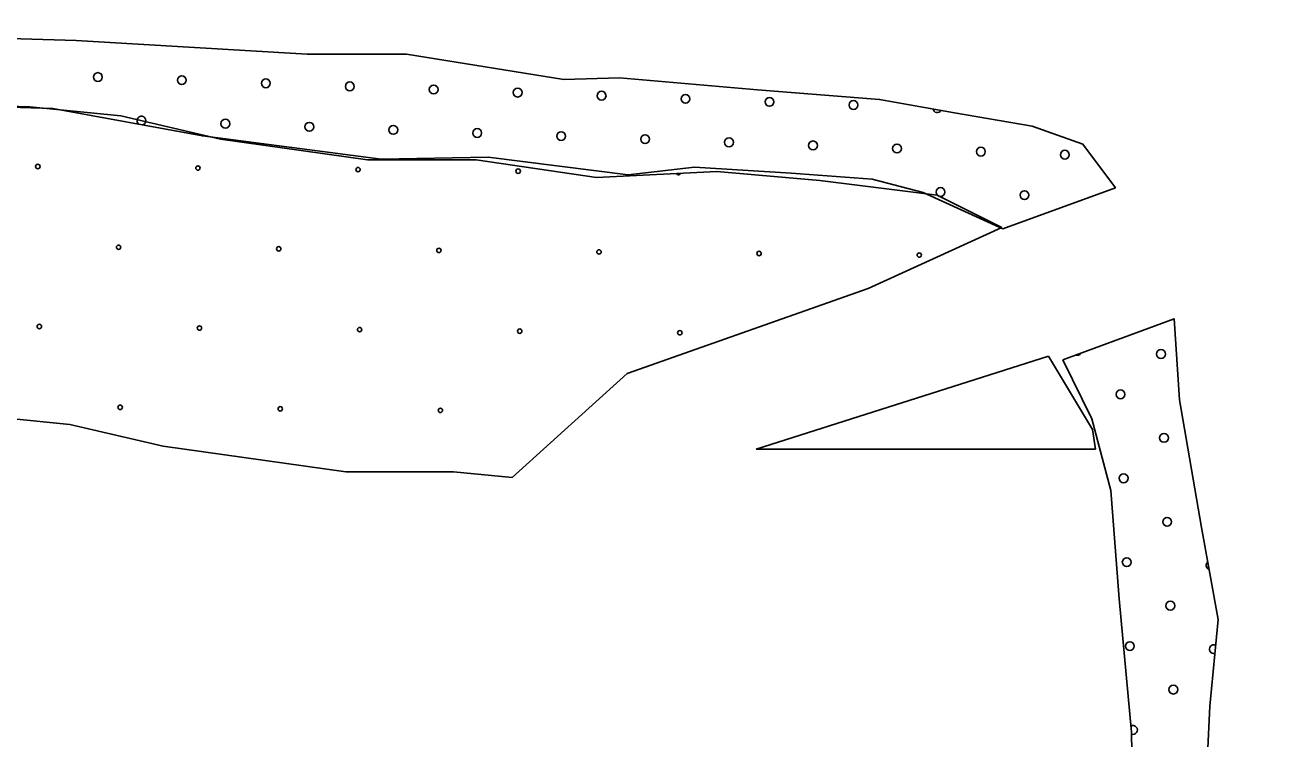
# Model space of a CAD drawing. Extents: x 1612280 to 1883141, y 560852 to 780851.
# Drawn here: x 1778907 to 1781921, y 674018 to 675733 of the extents above; entities that cross this region are included whole.
import ezdxf

# ---------------------------------------------------------------- set-up
doc = ezdxf.new("R2010")
doc.units = 0
for name, color, linetype in [('DESIGN - EROSION CONTROL - Devices', 7, 'Continuous'), ('DESIGN - SCRATCH - User 1', 7, 'Continuous'), ('DESIGN - TRAFFIC CONTROL PERMANENT - Pavement Marking Text', 7, 'Continuous')]:
    doc.layers.add(name, color=color, linetype=linetype)

msp = doc.modelspace()

# ---------------------------------------------------------------- linework, layer by layer
at = {"layer": 'DESIGN - EROSION CONTROL - Devices'}
for points in [[(1781364.8, 674937.9), (1780663, 674714.3)], [(1781477.3, 674714.3), (1780663, 674714.3)]]:
    msp.add_lwpolyline(points, dxfattribs=at)
for centre in [(1778937.5, 675393.3), (1778937.5, 675393.3), (1779322, 675389.6), (1779322, 675389.6), (1779706.6, 675385.9), (1779706.6, 675385.9), (1780091.1, 675382.1), (1780091.1, 675382.1), (1779131.6, 675199.2), (1779131.6, 675199.2), (1779516.2, 675195.5), (1779516.2, 675195.5), (1779900.7, 675191.7), (1779900.7, 675191.7), (1780285.3, 675188), (1780285.3, 675188), (1780669.8, 675184.3), (1780669.8, 675184.3), (1781054.4, 675180.5), (1781054.4, 675180.5), (1778941.2, 675008.8), (1778941.2, 675008.8), (1779325.7, 675005), (1779325.7, 675005), (1779710.3, 675001.3), (1779710.3, 675001.3), (1780094.9, 674997.6), (1780094.9, 674997.6), (1780479.4, 674993.8), (1780479.4, 674993.8), (1779135.3, 674814.6), (1779135.3, 674814.6), (1779519.9, 674810.9), (1779519.9, 674810.9), (1779904.4, 674807.2), (1779904.4, 674807.2)]:
    msp.add_circle(centre, 5.28, dxfattribs=at)
msp.add_arc((1780475.7, 675378.4), 5.28, 201.6683, 343.922, dxfattribs=at)
at = {"layer": 'DESIGN - SCRATCH - User 1'}
for points in [[(1775390.9, 672970.6), (1775505.2, 673341.7), (1775556.6, 673715.4), (1775663.9, 674051.7), (1775771.3, 674369.3), (1775892.6, 674682.2), (1776004.7, 674897.1), (1776177.4, 675130.6), (1776382.8, 675359.5), (1776616.1, 675555.7), (1776835.5, 675681.8), (1777096.9, 675719.1), (1777433, 675733.1), (1777811.1, 675723.8), (1778198.5, 675709.8), (1778576.6, 675709.8), (1779029.4, 675695.8), (1779584.8, 675663.1), (1779822.9, 675663.1), (1780201, 675602.4)], [(1775390.9, 672970.6), (1775505.2, 673341.7), (1775556.6, 673715.4), (1775663.9, 674051.7), (1775771.3, 674369.3), (1775892.6, 674682.2), (1776004.7, 674897.1), (1776177.4, 675130.6), (1776382.8, 675359.5), (1776616.1, 675555.7), (1776835.5, 675681.8), (1777096.9, 675719.1), (1777433, 675733.1), (1777811.1, 675723.8), (1778198.5, 675709.8), (1778576.6, 675709.8), (1779029.4, 675695.8), (1779584.8, 675663.1), (1779822.9, 675663.1), (1780201, 675602.4)], [(1780201, 675602.4), (1780334.5, 675606.7), (1780665.7, 675577.6), (1780959.1, 675554.4), (1781139.3, 675522.4), (1781325.2, 675490.4), (1781447.3, 675446.8), (1781525.7, 675342.1), (1781255.5, 675243.3), (1781063.7, 675330.5), (1780941.7, 675362.5), (1780747, 675377), (1780514.6, 675391.6), (1780355, 675373.5)], [(1780201, 675602.4), (1780334.5, 675606.7), (1780665.7, 675577.6), (1780959.1, 675554.4), (1781139.3, 675522.4), (1781325.2, 675490.4), (1781447.3, 675446.8), (1781525.7, 675342.1), (1781255.5, 675243.3), (1781063.7, 675330.5), (1780941.7, 675362.5), (1780747, 675377), (1780514.6, 675391.6), (1780355, 675373.5)], [(1780355, 675373.5), (1780018.9, 675415.5), (1779762.2, 675410.9), (1779332.8, 675466.9), (1778973.4, 675532.3), (1778688.6, 675541.6), (1778263.9, 675560.3), (1777918.4, 675569.7), (1777591.7, 675565), (1777302.3, 675555.7), (1776994.2, 675485.6), (1776770.2, 675382.8), (1776597.5, 675205.3), (1776364.1, 674967.1), (1776219.4, 674733.6), (1776065.3, 674486.1), (1775944, 674238.5), (1775836.6, 674000.3), (1775813.3, 673822.8), (1775752.6, 673505.2), (1775647.7, 673064)], [(1780355, 675373.5), (1780018.9, 675415.5), (1779762.2, 675410.9), (1779332.8, 675466.9), (1778973.4, 675532.3), (1778688.6, 675541.6), (1778263.9, 675560.3), (1777918.4, 675569.7), (1777591.7, 675565), (1777302.3, 675555.7), (1776994.2, 675485.6), (1776770.2, 675382.8), (1776597.5, 675205.3), (1776364.1, 674967.1), (1776219.4, 674733.6), (1776065.3, 674486.1), (1775944, 674238.5), (1775836.6, 674000.3), (1775813.3, 673822.8), (1775752.6, 673505.2), (1775647.7, 673064)], [(1778671.4, 675543.5), (1778918.3, 675536.5), (1779136.9, 675515.3), (1779376.6, 675458.8), (1779729.2, 675409.4), (1779990.2, 675409.4), (1780279.3, 675367.1), (1780568.5, 675381.2), (1780815.3, 675360), (1781097.4, 675324.8), (1781252.5, 675247.1)], [(1778671.4, 675543.5), (1778918.3, 675536.5), (1779136.9, 675515.3), (1779376.6, 675458.8), (1779729.2, 675409.4), (1779990.2, 675409.4), (1780279.3, 675367.1), (1780568.5, 675381.2), (1780815.3, 675360), (1781097.4, 675324.8), (1781252.5, 675247.1)], [(1781252.5, 675247.1), (1780931.4, 675100.1), (1780353, 674895.8), (1780077, 674646.2), (1779935.6, 674659.4), (1779677, 674659.4), (1779238.4, 674720.9), (1779014.2, 674773.6), (1778871.3, 674787.5), (1778645.7, 674793.9), (1778303.8, 674807.6), (1777893.8, 674807.6), (1777582.1, 674820.9), (1777392, 674810.9), (1777275.7, 674791.5), (1777234.5, 674778.3), (1777130.1, 674661.3), (1777001.7, 674539.2), (1776882.4, 674392.3), (1776772.3, 674208.7), (1776656.5, 673989), (1776562, 673786.4), (1776513.4, 673463.4)], [(1781252.5, 675247.1), (1780931.4, 675100.1), (1780353, 674895.8), (1780077, 674646.2), (1779935.6, 674659.4), (1779677, 674659.4), (1779238.4, 674720.9), (1779014.2, 674773.6), (1778871.3, 674787.5), (1778645.7, 674793.9), (1778303.8, 674807.6), (1777893.8, 674807.6), (1777582.1, 674820.9), (1777392, 674810.9), (1777275.7, 674791.5), (1777234.5, 674778.3), (1777130.1, 674661.3), (1777001.7, 674539.2), (1776882.4, 674392.3), (1776772.3, 674208.7), (1776656.5, 673989), (1776562, 673786.4), (1776513.4, 673463.4)], [(1781399.3, 674928.5), (1781666.5, 675027.6), (1781679.7, 674832.8), (1781732.5, 674525.8), (1781772.1, 674304.6), (1781752.3, 674096.6), (1781742.4, 673895.2), (1781778.7, 673551.9), (1781808.4, 673258.1), (1781828.2, 673145.9), (1781920.6, 672970.9), (1781716, 673099.7), (1781643.4, 673109.6), (1781541.2, 673007.2), (1781389.4, 672802.6), (1781260.8, 672660.6), (1781135.4, 672505.5), (1780986.9, 672376.7)], [(1781399.3, 674928.5), (1781666.5, 675027.6), (1781679.7, 674832.8), (1781732.5, 674525.8), (1781772.1, 674304.6), (1781752.3, 674096.6), (1781742.4, 673895.2), (1781778.7, 673551.9), (1781808.4, 673258.1), (1781828.2, 673145.9), (1781920.6, 672970.9), (1781716, 673099.7), (1781643.4, 673109.6), (1781541.2, 673007.2), (1781389.4, 672802.6), (1781260.8, 672660.6), (1781135.4, 672505.5), (1780986.9, 672376.7)], [(1780505.3, 672386.6), (1780670.2, 672479), (1780881.4, 672673.8), (1780957.2, 672862), (1781049.6, 672934.6), (1781178.3, 673086.5), (1781369.6, 673281.2), (1781498.3, 673449.6), (1781544.5, 673651), (1781567.6, 673835.8), (1781564.3, 674033.9), (1781534.6, 674354.1), (1781514.8, 674614.9), (1781468.6, 674786.6), (1781399.3, 674928.5)], [(1780505.3, 672386.6), (1780670.2, 672479), (1780881.4, 672673.8), (1780957.2, 672862), (1781049.6, 672934.6), (1781178.3, 673086.5), (1781369.6, 673281.2), (1781498.3, 673449.6), (1781544.5, 673651), (1781567.6, 673835.8), (1781564.3, 674033.9), (1781534.6, 674354.1), (1781514.8, 674614.9), (1781468.6, 674786.6), (1781399.3, 674928.5)], [(1781364.8, 674937.9), (1780663, 674714.3)], [(1781364.8, 674937.9), (1781470.6, 674761.5), (1781477.3, 674714.3)], [(1781364.8, 674937.9), (1781470.6, 674761.5), (1781477.3, 674714.3)], [(1781477.3, 674714.3), (1780663, 674714.3)]]:
    msp.add_lwpolyline(points, dxfattribs=at)
for centre in [(1779485.1, 675593.3), (1779485.1, 675593.3), (1779686.7, 675585.8), (1779686.7, 675585.8), (1779888.3, 675578.4), (1779888.3, 675578.4)]:
    msp.add_circle(centre, 10.6, dxfattribs=at)
at = {"layer": 'DESIGN - TRAFFIC CONTROL PERMANENT - Pavement Marking Text'}
for centre in [(1779081.8, 675608.2), (1779081.8, 675608.2), (1779283.4, 675600.8), (1779283.4, 675600.8), (1780089.9, 675570.9), (1780089.9, 675570.9), (1780291.5, 675563.4), (1780291.5, 675563.4), (1780493.1, 675556), (1780493.1, 675556), (1780694.7, 675548.5), (1780694.7, 675548.5), (1780896.3, 675541), (1780896.3, 675541), (1779388, 675496.2), (1779388, 675496.2), (1779589.6, 675488.8), (1779589.6, 675488.8), (1779791.2, 675481.3), (1779791.2, 675481.3), (1779992.8, 675473.8), (1779992.8, 675473.8), (1780194.4, 675466.4), (1780194.4, 675466.4), (1780396, 675458.9), (1780396, 675458.9), (1780597.6, 675451.4), (1780597.6, 675451.4), (1780799.3, 675444), (1780799.3, 675444), (1781000.9, 675436.5), (1781000.9, 675436.5), (1781202.5, 675429), (1781202.5, 675429), (1781404.1, 675421.6), (1781404.1, 675421.6), (1781105.4, 675332), (1781105.4, 675332), (1781307, 675324.5), (1781307, 675324.5), (1781634.9, 674942.7), (1781634.9, 674942.7), (1781537.8, 674845.7), (1781537.8, 674845.7), (1781642.3, 674741.1), (1781642.3, 674741.1), (1781545.2, 674644.1), (1781545.2, 674644.1), (1781649.8, 674539.5), (1781649.8, 674539.5), (1781552.7, 674442.4), (1781552.7, 674442.4), (1781657.3, 674337.9), (1781657.3, 674337.9), (1781560.2, 674240.8), (1781560.2, 674240.8), (1781664.7, 674136.3), (1781664.7, 674136.3)]:
    msp.add_circle(centre, 10.6, dxfattribs=at)
for centre, start, end in [((1781097.9, 675533.6), 190.8368, 329.0325), ((1779186.4, 675503.7), 278.5674, 240.8091), ((1781433.2, 674950.2), 254.3882, 326.2819), ((1781754.3, 674435), 131.3812, 248.9151), ((1781761.8, 674233.4), 65.1165, 284.0115), ((1781567.6, 674039.2), 251.7599, 116.7466)]:
    msp.add_arc(centre, 10.6, start, end, dxfattribs=at)

doc.saveas('drawing.dxf')
